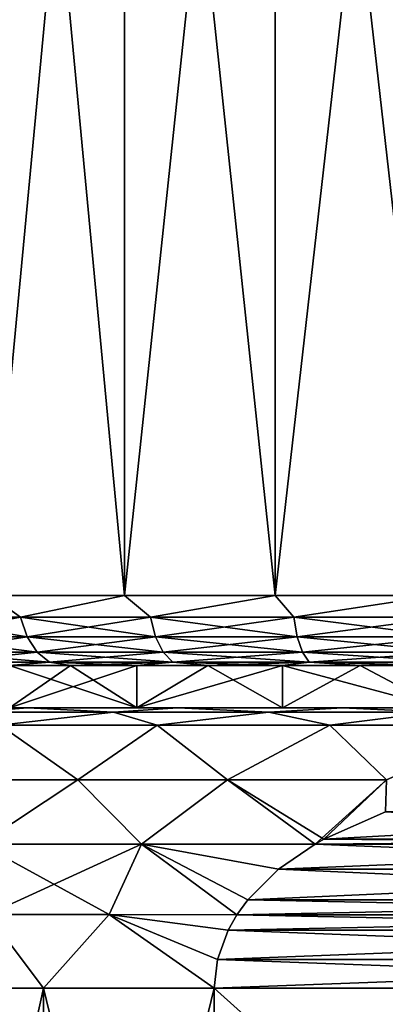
# Model space of a CAD drawing. Header units: metres. Extents: x -109 to 109, y -452 to 89.
# Tile 455 of 656: x -84.84 to -79.63, y 43.77 to 57.81. Entities that reach past the tile are written whole.
import ezdxf

# ---------------------------------------------------------------- set-up
doc = ezdxf.new("R2010")
doc.units = ezdxf.units.M
doc.layers.add('solid_K244270000C71_000', color=7, linetype='CONTINUOUS')

msp = doc.modelspace()

# ---------------------------------------------------------------- linework, layer by layer
at = {"layer": 'solid_K244270000C71_000'}
for points in [[(-85.258026, 69.900002, 9.607128), (-85.258057, 49.599998, 9.607104), (-83.343636, 49.599998, 11.052813)], [(-83.343643, 69.900002, -11.052807), (-83.343636, 49.599998, -11.052813), (-85.258057, 49.599998, -9.607104)], [(-85.258026, 69.900002, -9.607128), (-83.343643, 69.900002, -11.052807), (-85.258057, 49.599998, -9.607104)], [(-83.343643, 69.900002, 11.052807), (-85.258026, 69.900002, 9.607128), (-83.343636, 49.599998, 11.052813)], [(-83.343643, 69.900002, 11.052807), (-83.343636, 49.599998, 11.052813), (-81.196152, 49.599998, 12.122135)], [(-81.196114, 69.900002, 12.122149), (-83.343643, 69.900002, 11.052807), (-81.196152, 49.599998, 12.122135)], [(-83.343643, 69.900002, -11.052807), (-81.196114, 69.900002, -12.122149), (-83.343636, 49.599998, -11.052813)], [(-81.196114, 69.900002, -12.122149), (-81.196152, 49.599998, -12.122135), (-83.343636, 49.599998, -11.052813)], [(-81.196114, 69.900002, 12.122149), (-81.196152, 49.599998, 12.122135), (-78.888748, 49.599998, 12.778649)], [(-78.888756, 69.900002, -12.778646), (-78.888748, 49.599998, -12.778649), (-81.196152, 49.599998, -12.122135)], [(-81.196114, 69.900002, -12.122149), (-78.888756, 69.900002, -12.778646), (-81.196152, 49.599998, -12.122135)], [(-78.888756, 69.900002, 12.778646), (-81.196114, 69.900002, 12.122149), (-78.888748, 49.599998, 12.778649)], [(-86.421082, 49.290981, 8.324779), (-84.824776, 49.290981, 9.921084), (-85.258057, 49.599998, 9.607104)], [(-84.824776, 49.290981, -9.921084), (-86.421082, 49.290981, -8.324779), (-85.258057, 49.599998, -9.607104)], [(-84.824776, 49.290981, 9.921084), (-83.343636, 49.599998, 11.052813), (-85.258057, 49.599998, 9.607104)], [(-84.824776, 49.290981, -9.921084), (-85.258057, 49.599998, -9.607104), (-83.343636, 49.599998, -11.052813)], [(-84.824776, 49.290981, 9.921084), (-82.975525, 49.290981, 11.215944), (-83.343636, 49.599998, 11.052813)], [(-82.975525, 49.290981, -11.215944), (-84.824776, 49.290981, -9.921084), (-83.343636, 49.599998, -11.052813)], [(-82.975525, 49.290981, 11.215944), (-81.196152, 49.599998, 12.122135), (-83.343636, 49.599998, 11.052813)], [(-82.975525, 49.290981, -11.215944), (-83.343636, 49.599998, -11.052813), (-81.196152, 49.599998, -12.122135)], [(-82.975525, 49.290981, 11.215944), (-80.92952, 49.290981, 12.170012), (-81.196152, 49.599998, 12.122135)], [(-80.92952, 49.290981, -12.170012), (-82.975525, 49.290981, -11.215944), (-81.196152, 49.599998, -12.122135)], [(-80.92952, 49.290981, 12.170012), (-78.888748, 49.599998, 12.778649), (-81.196152, 49.599998, 12.122135)], [(-80.92952, 49.290981, -12.170012), (-81.196152, 49.599998, -12.122135), (-78.888748, 49.599998, -12.778649)], [(-80.92952, 49.290981, 12.170012), (-78.748924, 49.290981, 12.754301), (-78.888748, 49.599998, 12.778649)], [(-78.748924, 49.290981, -12.754301), (-80.92952, 49.290981, -12.170012), (-78.888748, 49.599998, -12.778649)], [(-84.73336, 49.011959, 9.812135), (-84.824776, 49.290981, 9.921084), (-86.421082, 49.290981, 8.324779)], [(-86.312134, 49.011959, 8.233358), (-84.73336, 49.011959, 9.812135), (-86.421082, 49.290981, 8.324779)], [(-86.312134, 49.011959, -8.233358), (-86.421082, 49.290981, -8.324779), (-84.824776, 49.290981, -9.921084)], [(-84.73336, 49.011959, -9.812135), (-86.312134, 49.011959, -8.233358), (-84.824776, 49.290981, -9.921084)], [(-82.904419, 49.011959, 11.092774), (-82.975525, 49.290981, 11.215944), (-84.824776, 49.290981, 9.921084)], [(-84.73336, 49.011959, 9.812135), (-82.904419, 49.011959, 11.092774), (-84.824776, 49.290981, 9.921084)], [(-84.73336, 49.011959, -9.812135), (-84.824776, 49.290981, -9.921084), (-82.975525, 49.290981, -11.215944)], [(-82.904419, 49.011959, -11.092774), (-84.73336, 49.011959, -9.812135), (-82.975525, 49.290981, -11.215944)], [(-80.880882, 49.011959, 12.036366), (-80.92952, 49.290981, 12.170012), (-82.975525, 49.290981, 11.215944)], [(-82.904419, 49.011959, 11.092774), (-80.880882, 49.011959, 12.036366), (-82.975525, 49.290981, 11.215944)], [(-82.904419, 49.011959, -11.092774), (-82.975525, 49.290981, -11.215944), (-80.92952, 49.290981, -12.170012)], [(-80.880882, 49.011959, -12.036366), (-82.904419, 49.011959, -11.092774), (-80.92952, 49.290981, -12.170012)], [(-78.724228, 49.011959, 12.614238), (-78.748924, 49.290981, 12.754301), (-80.92952, 49.290981, 12.170012)], [(-80.880882, 49.011959, 12.036366), (-78.724228, 49.011959, 12.614238), (-80.92952, 49.290981, 12.170012)], [(-80.880882, 49.011959, -12.036366), (-80.92952, 49.290981, -12.170012), (-78.748924, 49.290981, -12.754301)], [(-78.724228, 49.011959, -12.614238), (-80.880882, 49.011959, -12.036366), (-78.748924, 49.290981, -12.754301)], [(-84.590942, 48.790615, 9.642413), (-84.73336, 49.011959, 9.812135), (-86.312134, 49.011959, 8.233358)], [(-86.14241, 48.790615, 8.090945), (-84.590942, 48.790615, 9.642413), (-86.312134, 49.011959, 8.233358)], [(-86.14241, 48.790615, -8.090945), (-86.312134, 49.011959, -8.233358), (-84.73336, 49.011959, -9.812135)], [(-84.590942, 48.790615, -9.642413), (-86.14241, 48.790615, -8.090945), (-84.73336, 49.011959, -9.812135)], [(-82.79364, 48.790615, 10.900902), (-82.904419, 49.011959, 11.092774), (-84.73336, 49.011959, 9.812135)], [(-84.590942, 48.790615, 9.642413), (-82.79364, 48.790615, 10.900902), (-84.73336, 49.011959, 9.812135)], [(-84.590942, 48.790615, -9.642413), (-84.73336, 49.011959, -9.812135), (-82.904419, 49.011959, -11.092774)], [(-82.79364, 48.790615, -10.900902), (-84.590942, 48.790615, -9.642413), (-82.904419, 49.011959, -11.092774)], [(-80.805099, 48.790615, 11.828171), (-80.880882, 49.011959, 12.036366), (-82.904419, 49.011959, 11.092774)], [(-82.79364, 48.790615, 10.900902), (-80.805099, 48.790615, 11.828171), (-82.904419, 49.011959, 11.092774)], [(-82.79364, 48.790615, -10.900902), (-82.904419, 49.011959, -11.092774), (-80.880882, 49.011959, -12.036366)], [(-80.805099, 48.790615, -11.828171), (-82.79364, 48.790615, -10.900902), (-80.880882, 49.011959, -12.036366)], [(-78.68576, 48.790615, 12.396048), (-78.724228, 49.011959, 12.614238), (-80.880882, 49.011959, 12.036366)], [(-80.805099, 48.790615, 11.828171), (-78.68576, 48.790615, 12.396048), (-80.880882, 49.011959, 12.036366)], [(-80.805099, 48.790615, -11.828171), (-80.880882, 49.011959, -12.036366), (-78.724228, 49.011959, -12.614238)], [(-78.68576, 48.790615, -12.396048), (-80.805099, 48.790615, -11.828171), (-78.724228, 49.011959, -12.614238)], [(-84.590942, 48.790615, -9.642413), (-85.928566, 48.648651, -7.911507), (-86.14241, 48.790615, -8.090945)], [(-86.14241, 48.790615, 8.090945), (-85.928566, 48.648651, 7.911507), (-84.411507, 48.648651, 9.428567)], [(-86.14241, 48.790615, 8.090945), (-84.411507, 48.648651, 9.428567), (-84.590942, 48.790615, 9.642413)], [(-84.590942, 48.790615, -9.642413), (-84.411507, 48.648651, -9.428567), (-85.928566, 48.648651, -7.911507)], [(-82.79364, 48.790615, -10.900902), (-84.411507, 48.648651, -9.428567), (-84.590942, 48.790615, -9.642413)], [(-84.590942, 48.790615, 9.642413), (-84.411507, 48.648651, 9.428567), (-82.65406, 48.648651, 10.659145)], [(-84.590942, 48.790615, 9.642413), (-82.65406, 48.648651, 10.659145), (-82.79364, 48.790615, 10.900902)], [(-82.79364, 48.790615, -10.900902), (-82.65406, 48.648651, -10.659145), (-84.411507, 48.648651, -9.428567)], [(-80.805099, 48.790615, -11.828171), (-82.65406, 48.648651, -10.659145), (-82.79364, 48.790615, -10.900902)], [(-82.79364, 48.790615, 10.900902), (-82.65406, 48.648651, 10.659145), (-80.709625, 48.648651, 11.56585)], [(-82.79364, 48.790615, 10.900902), (-80.709625, 48.648651, 11.56585), (-80.805099, 48.790615, 11.828171)], [(-80.805099, 48.790615, -11.828171), (-80.709625, 48.648651, -11.56585), (-82.65406, 48.648651, -10.659145)], [(-78.68576, 48.790615, -12.396048), (-80.709625, 48.648651, -11.56585), (-80.805099, 48.790615, -11.828171)], [(-80.805099, 48.790615, 11.828171), (-80.709625, 48.648651, 11.56585), (-78.637283, 48.648651, 12.121132)], [(-80.805099, 48.790615, 11.828171), (-78.637283, 48.648651, 12.121132), (-78.68576, 48.790615, 12.396048)], [(-78.68576, 48.790615, -12.396048), (-78.637283, 48.648651, -12.121132), (-80.709625, 48.648651, -11.56585)], [(-84.411507, 48.648651, 9.428567), (-85.928566, 48.648651, 7.911507), (-84.985283, 48.599998, 8.485281)], [(-85.928566, 48.648651, -7.911507), (-84.411507, 48.648651, -9.428567), (-84.985283, 48.599998, -8.485281)], [(-84.411507, 48.648651, 9.428567), (-84.985283, 48.599998, 8.485281), (-84.112625, 48.599998, 9.276205)], [(-84.411507, 48.648651, -9.428567), (-84.112625, 48.599998, -9.276205), (-84.985283, 48.599998, -8.485281)], [(-83.166817, 48, 9.977649), (-84.112625, 48.599998, 9.276205), (-84.985283, 48.599998, 8.485281)], [(-84.985283, 48, 8.485281), (-83.166817, 48, 9.977649), (-84.985283, 48.599998, 8.485281)], [(-84.985283, 48, -8.485281), (-84.985283, 48.599998, -8.485281), (-84.112625, 48.599998, -9.276205)], [(-84.985283, 48, -8.485281), (-84.112625, 48.599998, -9.276205), (-83.166954, 48.599998, -9.977558)], [(-83.166817, 48, -9.977649), (-84.985283, 48, -8.485281), (-83.166954, 48.599998, -9.977558)], [(-84.411507, 48.648651, 9.428567), (-84.112625, 48.599998, 9.276205), (-83.166954, 48.599998, 9.977558)], [(-82.65406, 48.648651, 10.659145), (-84.411507, 48.648651, 9.428567), (-83.166954, 48.599998, 9.977558)], [(-84.411507, 48.648651, -9.428567), (-82.65406, 48.648651, -10.659145), (-84.112625, 48.599998, -9.276205)], [(-82.65406, 48.648651, -10.659145), (-83.166954, 48.599998, -9.977558), (-84.112625, 48.599998, -9.276205)], [(-83.166817, 48, 9.977649), (-83.166954, 48.599998, 9.977558), (-84.112625, 48.599998, 9.276205)], [(-82.65406, 48.648651, 10.659145), (-83.166954, 48.599998, 9.977558), (-82.1567, 48.599998, 10.583089)], [(-82.65406, 48.648651, -10.659145), (-82.1567, 48.599998, -10.583089), (-83.166954, 48.599998, -9.977558)], [(-83.166817, 48, 9.977649), (-82.1567, 48.599998, 10.583089), (-83.166954, 48.599998, 9.977558)], [(-83.166817, 48, -9.977649), (-83.166954, 48.599998, -9.977558), (-82.1567, 48.599998, -10.583089)], [(-83.166817, 48, 9.977649), (-81.092201, 48, 11.086553), (-82.1567, 48.599998, 10.583089)], [(-83.166817, 48, -9.977649), (-82.1567, 48.599998, -10.583089), (-81.092201, 48.599998, -11.086555)], [(-81.092201, 48, -11.086553), (-83.166817, 48, -9.977649), (-81.092201, 48.599998, -11.086555)], [(-82.65406, 48.648651, 10.659145), (-82.1567, 48.599998, 10.583089), (-81.092201, 48.599998, 11.086555)], [(-80.709625, 48.648651, 11.56585), (-82.65406, 48.648651, 10.659145), (-81.092201, 48.599998, 11.086555)], [(-82.65406, 48.648651, -10.659145), (-80.709625, 48.648651, -11.56585), (-82.1567, 48.599998, -10.583089)], [(-80.709625, 48.648651, -11.56585), (-81.092201, 48.599998, -11.086555), (-82.1567, 48.599998, -10.583089)], [(-81.092201, 48, 11.086553), (-81.092201, 48.599998, 11.086555), (-82.1567, 48.599998, 10.583089)], [(-80.709625, 48.648651, 11.56585), (-81.092201, 48.599998, 11.086555), (-79.983482, 48.599998, 11.483263)], [(-80.709625, 48.648651, -11.56585), (-79.983482, 48.599998, -11.483263), (-81.092201, 48.599998, -11.086555)], [(-78.84111, 48, 11.769417), (-79.983482, 48.599998, 11.483263), (-81.092201, 48.599998, 11.086555)], [(-81.092201, 48, 11.086553), (-78.84111, 48, 11.769417), (-81.092201, 48.599998, 11.086555)], [(-81.092201, 48, -11.086553), (-81.092201, 48.599998, -11.086555), (-79.983482, 48.599998, -11.483263)], [(-78.84111, 48, -11.769417), (-81.092201, 48, -11.086553), (-79.983482, 48.599998, -11.483263)], [(-80.709625, 48.648651, 11.56585), (-79.983482, 48.599998, 11.483263), (-78.84095, 48.599998, 11.76945)], [(-78.637283, 48.648651, 12.121132), (-80.709625, 48.648651, 11.56585), (-78.84095, 48.599998, 11.76945)], [(-80.709625, 48.648651, -11.56585), (-78.637283, 48.648651, -12.121132), (-79.983482, 48.599998, -11.483263)], [(-78.637283, 48.648651, -12.121132), (-78.84095, 48.599998, -11.76945), (-79.983482, 48.599998, -11.483263)], [(-78.84111, 48, 11.769417), (-78.84095, 48.599998, 11.76945), (-79.983482, 48.599998, 11.483263)], [(-78.84111, 48, -11.769417), (-79.983482, 48.599998, -11.483263), (-78.84095, 48.599998, -11.76945)], [(-86.585991, 48, 9.191263), (-83.166817, 48, 9.977649), (-84.985283, 48, 8.485281)], [(-86.585991, 48, 9.191263), (-84.72496, 48, 10.888367), (-83.166817, 48, 9.977649)], [(-86.585991, 48, -9.191263), (-84.985283, 48, -8.485281), (-83.166817, 48, -9.977649)], [(-84.72496, 48, -10.888367), (-86.585991, 48, -9.191263), (-83.166817, 48, -9.977649)], [(-85.498581, 47.935413, -10.72409), (-86.585991, 48, -9.191263), (-84.72496, 48, -10.888367)], [(-85.498581, 47.935413, 10.72409), (-84.72496, 48, 10.888367), (-86.585991, 48, 9.191263)], [(-85.498581, 47.935413, -10.72409), (-84.72496, 48, -10.888367), (-83.499649, 47.935413, -12.123754)], [(-83.499649, 47.935413, 12.123754), (-84.72496, 48, 10.888367), (-85.498581, 47.935413, 10.72409)], [(-85.498581, 47.935413, -10.72409), (-83.499649, 47.935413, -12.123754), (-85.122009, 47.75, -11.417383)], [(-83.499649, 47.935413, 12.123754), (-85.498581, 47.935413, 10.72409), (-85.122009, 47.75, 11.417383)], [(-83.499649, 47.935413, -12.123754), (-82.877266, 47.75, -12.80727), (-85.122009, 47.75, -11.417383)], [(-83.499649, 47.935413, 12.123754), (-85.122009, 47.75, 11.417383), (-82.877266, 47.75, 12.80727)], [(-84.72496, 48, 10.888367), (-81.092201, 48, 11.086553), (-83.166817, 48, 9.977649)], [(-84.72496, 48, 10.888367), (-82.583641, 48, 12.214573), (-81.092201, 48, 11.086553)], [(-84.72496, 48, -10.888367), (-83.166817, 48, -9.977649), (-81.092201, 48, -11.086553)], [(-84.72496, 48, -10.888367), (-81.092201, 48, -11.086553), (-78.84111, 48, -11.769417)], [(-82.583641, 48, -12.214573), (-84.72496, 48, -10.888367), (-78.84111, 48, -11.769417)], [(-83.499649, 47.935413, -12.123754), (-84.72496, 48, -10.888367), (-82.583641, 48, -12.214573)], [(-83.499649, 47.935413, 12.123754), (-82.583641, 48, 12.214573), (-84.72496, 48, 10.888367)], [(-83.499649, 47.935413, -12.123754), (-82.583641, 48, -12.214573), (-81.288048, 47.935413, -13.155044)], [(-81.288048, 47.935413, 13.155044), (-82.583641, 48, 12.214573), (-83.499649, 47.935413, 12.123754)], [(-83.499649, 47.935413, -12.123754), (-81.288048, 47.935413, -13.155044), (-82.877266, 47.75, -12.80727)], [(-81.288048, 47.935413, 13.155044), (-83.499649, 47.935413, 12.123754), (-82.877266, 47.75, 12.80727)], [(-81.288048, 47.935413, -13.155044), (-80.415352, 47.75, -13.761022), (-82.877266, 47.75, -12.80727)], [(-81.288048, 47.935413, 13.155044), (-82.877266, 47.75, 12.80727), (-80.415352, 47.75, 13.761022)], [(-82.583641, 48, 12.214573), (-76.5, 48, 12), (-78.84111, 48, 11.769417)], [(-82.583641, 48, 12.214573), (-70.416359, 48, 12.214573), (-76.5, 48, 12)], [(-82.583641, 48, 12.214573), (-78.84111, 48, 11.769417), (-81.092201, 48, 11.086553)], [(-82.583641, 48, -12.214573), (-78.84111, 48, -11.769417), (-76.5, 48, -12)], [(-70.416359, 48, -12.214573), (-82.583641, 48, -12.214573), (-76.5, 48, -12)], [(-72.764877, 48, -13.124607), (-80.235123, 48, -13.124607), (-82.583641, 48, -12.214573)], [(-81.288048, 47.935413, -13.155044), (-82.583641, 48, -12.214573), (-80.235123, 48, -13.124607)], [(-70.416359, 48, -12.214573), (-72.764877, 48, -13.124607), (-82.583641, 48, -12.214573)], [(-82.583641, 48, 12.214573), (-80.235123, 48, 13.124607), (-70.416359, 48, 12.214573)], [(-81.288048, 47.935413, 13.155044), (-80.235123, 48, 13.124607), (-82.583641, 48, 12.214573)], [(-81.288048, 47.935413, -13.155044), (-80.235123, 48, -13.124607), (-78.930954, 47.935413, -13.786624)], [(-78.930954, 47.935413, 13.786624), (-80.235123, 48, 13.124607), (-81.288048, 47.935413, 13.155044)], [(-81.288048, 47.935413, -13.155044), (-78.930954, 47.935413, -13.786624), (-80.415352, 47.75, -13.761022)], [(-78.930954, 47.935413, 13.786624), (-81.288048, 47.935413, 13.155044), (-80.415352, 47.75, 13.761022)], [(-78.930954, 47.935413, -13.786624), (-77.820099, 47.75, -14.246158), (-80.415352, 47.75, -13.761022)], [(-78.930954, 47.935413, 13.786624), (-80.415352, 47.75, 13.761022), (-77.820099, 47.75, 14.246158)], [(-75.240631, 48, -13.587512), (-77.759369, 48, -13.587512), (-80.235123, 48, -13.124607)], [(-78.930954, 47.935413, -13.786624), (-80.235123, 48, -13.124607), (-77.759369, 48, -13.587512)], [(-72.764877, 48, -13.124607), (-75.240631, 48, -13.587512), (-80.235123, 48, -13.124607)], [(-80.235123, 48, 13.124607), (-72.764877, 48, 13.124607), (-70.416359, 48, 12.214573)], [(-80.235123, 48, 13.124607), (-77.759369, 48, 13.587512), (-72.764877, 48, 13.124607)], [(-78.930954, 47.935413, 13.786624), (-77.759369, 48, 13.587512), (-80.235123, 48, 13.124607)], [(-85.122009, 47.75, -11.417383), (-84.011124, 46.9701, -13.009654), (-85.96051, 46.9701, -11.669051)], [(-85.96051, 46.9701, 11.66905), (-84.011124, 46.9701, 13.009653), (-85.122009, 47.75, 11.417383)], [(-85.122009, 47.75, -11.417383), (-82.877266, 47.75, -12.80727), (-84.011124, 46.9701, -13.009654)], [(-84.011124, 46.9701, 13.009653), (-82.877266, 47.75, 12.80727), (-85.122009, 47.75, 11.417383)], [(-82.877266, 47.75, -12.80727), (-81.875435, 46.9701, -14.027573), (-84.011124, 46.9701, -13.009654)], [(-84.011124, 46.9701, 13.009653), (-81.875435, 46.9701, 14.027573), (-82.877266, 47.75, 12.80727)], [(-82.877266, 47.75, -12.80727), (-80.415352, 47.75, -13.761022), (-81.875435, 46.9701, -14.027573)], [(-81.875435, 46.9701, 14.027573), (-80.415352, 47.75, 13.761022), (-82.877266, 47.75, 12.80727)], [(-80.415352, 47.75, -13.761022), (-79.606415, 46.9701, -14.69756), (-81.875435, 46.9701, -14.027573)], [(-81.875435, 46.9701, 14.027573), (-79.606415, 46.9701, 14.69756), (-80.415352, 47.75, 13.761022)], [(-80.415352, 47.75, -13.761022), (-77.820099, 47.75, -14.246158), (-79.606415, 46.9701, -14.69756)], [(-79.606415, 46.9701, 14.69756), (-77.820099, 47.75, 14.246158), (-80.415352, 47.75, 13.761022)], [(-85.96051, 46.9701, -11.669051), (-84.011124, 46.9701, -13.009654), (-85.399574, 46.056221, -12.76077)], [(-85.399574, 46.056221, 12.76077), (-84.011124, 46.9701, 13.009653), (-85.96051, 46.9701, 11.66905)], [(-84.011124, 46.9701, -13.009654), (-83.101357, 46.056221, -14.087646), (-85.399574, 46.056221, -12.76077)], [(-85.399574, 46.056221, 12.76077), (-83.101364, 46.056221, 14.087645), (-84.011124, 46.9701, 13.009653)], [(-84.011124, 46.9701, -13.009654), (-81.875435, 46.9701, -14.027573), (-83.101357, 46.056221, -14.087646)], [(-83.101364, 46.056221, 14.087645), (-81.875435, 46.9701, 14.027573), (-84.011124, 46.9701, 13.009653)], [(-83.101364, 46.056221, 14.087645), (-80.626854, 46.05682, 15), (-81.875435, 46.9701, 14.027573)], [(-81.875435, 46.9701, -14.027573), (-80.626854, 46.05682, -15), (-83.101357, 46.056221, -14.087646)], [(-81.875435, 46.9701, -14.027573), (-79.606415, 46.9701, -14.69756), (-80.626854, 46.05682, -15)], [(-80.50193, 46.127796, 15), (-79.606415, 46.9701, 14.69756), (-81.875435, 46.9701, 14.027573)], [(-80.626854, 46.05682, 15), (-80.50193, 46.127796, 15), (-81.875435, 46.9701, 14.027573)], [(-79.606415, 46.9701, -14.69756), (-80.50193, 46.127796, -15), (-80.626854, 46.05682, -15)], [(-79.606415, 46.9701, -14.69756), (-79.620468, 46.515511, -15), (-80.50193, 46.127796, -15)], [(-80.50193, 46.127796, 15), (-79.620461, 46.515511, 15), (-79.606415, 46.9701, 14.69756)], [(-72.49807, 46.127796, -15), (-80.50193, 46.127796, -15), (-79.620468, 46.515511, -15)], [(-73.379532, 46.515511, 15), (-79.620461, 46.515511, 15), (-80.50193, 46.127796, 15)], [(-73.379532, 46.515511, 15), (-80.50193, 46.127796, 15), (-72.49807, 46.127796, 15)], [(-85.399574, 46.056221, -12.76077), (-83.101357, 46.056221, -14.087646), (-85.292862, 45.050079, -13.233656)], [(-83.564247, 45.050079, 14.231671), (-83.101364, 46.056221, 14.087645), (-85.399574, 46.056221, 12.76077)], [(-85.292862, 45.050079, 13.233656), (-83.564247, 45.050079, 14.231671), (-85.399574, 46.056221, 12.76077)], [(-83.101357, 46.056221, -14.087646), (-83.564247, 45.050079, -14.231671), (-85.292862, 45.050079, -13.233656)], [(-83.101357, 46.056221, -14.087646), (-81.740341, 45.047604, -15), (-83.564247, 45.050079, -14.231671)], [(-83.564247, 45.050079, 14.231671), (-81.740341, 45.047604, 15), (-83.101364, 46.056221, 14.087645)], [(-81.147003, 45.69664, 15), (-80.626854, 46.05682, 15), (-83.101364, 46.056221, 14.087645)], [(-81.586121, 45.259216, 15), (-81.147003, 45.69664, 15), (-83.101364, 46.056221, 14.087645)], [(-81.740341, 45.047604, 15), (-81.586121, 45.259216, 15), (-83.101364, 46.056221, 14.087645)], [(-83.101357, 46.056221, -14.087646), (-80.626854, 46.05682, -15), (-81.147003, 45.69664, -15)], [(-83.101357, 46.056221, -14.087646), (-81.586121, 45.259216, -15), (-81.740341, 45.047604, -15)], [(-83.101357, 46.056221, -14.087646), (-81.147003, 45.69664, -15), (-81.586121, 45.259216, -15)], [(-71.852997, 45.69664, -15), (-81.147003, 45.69664, -15), (-80.626854, 46.05682, -15)], [(-72.373146, 46.05682, 15), (-80.626854, 46.05682, 15), (-81.147003, 45.69664, 15)], [(-72.373146, 46.05682, 15), (-81.147003, 45.69664, 15), (-71.852997, 45.69664, 15)], [(-72.373146, 46.05682, -15), (-80.626854, 46.05682, -15), (-80.50193, 46.127796, -15)], [(-72.49807, 46.127796, 15), (-80.50193, 46.127796, 15), (-80.626854, 46.05682, 15)], [(-72.49807, 46.127796, 15), (-80.626854, 46.05682, 15), (-72.373146, 46.05682, 15)], [(-71.852997, 45.69664, -15), (-80.626854, 46.05682, -15), (-72.373146, 46.05682, -15)], [(-72.49807, 46.127796, -15), (-72.373146, 46.05682, -15), (-80.50193, 46.127796, -15)], [(-71.413879, 45.259216, -15), (-81.586121, 45.259216, -15), (-81.147003, 45.69664, -15)], [(-71.852997, 45.69664, 15), (-81.147003, 45.69664, 15), (-81.586121, 45.259216, 15)], [(-71.852997, 45.69664, 15), (-81.586121, 45.259216, 15), (-71.413879, 45.259216, 15)], [(-71.852997, 45.69664, -15), (-71.413879, 45.259216, -15), (-81.147003, 45.69664, -15)], [(-71.259659, 45.047604, -15), (-81.740341, 45.047604, -15), (-81.586121, 45.259216, -15)], [(-71.413879, 45.259216, 15), (-81.586121, 45.259216, 15), (-81.740341, 45.047604, 15)], [(-71.413879, 45.259216, 15), (-81.740341, 45.047604, 15), (-71.259659, 45.047604, 15)], [(-71.413879, 45.259216, -15), (-71.259659, 45.047604, -15), (-81.586121, 45.259216, -15)], [(-85.292862, 45.050079, -13.233656), (-84.5, 44, -13.856406), (-86.706497, 44, -12.321825)], [(-86.706497, 44, 12.321825), (-84.5, 44, 13.856406), (-85.292862, 45.050079, 13.233656)], [(-85.292862, 45.050079, -13.233656), (-83.564247, 45.050079, -14.231671), (-84.5, 44, -13.856406)], [(-84.5, 44, 13.856406), (-83.564247, 45.050079, 14.231671), (-85.292862, 45.050079, 13.233656)], [(-83.564247, 45.050079, -14.231671), (-82.067764, 44, -15), (-84.5, 44, -13.856406)], [(-84.5, 44, 13.856406), (-82.067764, 44, 15), (-83.564247, 45.050079, 14.231671)], [(-83.564247, 45.050079, -14.231671), (-82.01873, 44.411995, -15), (-82.067764, 44, -15)], [(-83.564247, 45.050079, -14.231671), (-81.864922, 44.830502, -15), (-82.01873, 44.411995, -15)], [(-83.564247, 45.050079, -14.231671), (-81.740341, 45.047604, -15), (-81.864922, 44.830502, -15)], [(-81.864922, 44.830502, 15), (-81.740341, 45.047604, 15), (-83.564247, 45.050079, 14.231671)], [(-82.01873, 44.411995, 15), (-81.864922, 44.830502, 15), (-83.564247, 45.050079, 14.231671)], [(-82.067764, 44, 15), (-82.01873, 44.411995, 15), (-83.564247, 45.050079, 14.231671)], [(-71.135078, 44.830502, -15), (-81.864922, 44.830502, -15), (-81.740341, 45.047604, -15)], [(-71.259659, 45.047604, 15), (-81.740341, 45.047604, 15), (-81.864922, 44.830502, 15)], [(-71.259659, 45.047604, 15), (-81.864922, 44.830502, 15), (-71.135078, 44.830502, 15)], [(-71.135078, 44.830502, -15), (-81.740341, 45.047604, -15), (-71.259659, 45.047604, -15)], [(-70.98127, 44.411995, -15), (-82.01873, 44.411995, -15), (-81.864922, 44.830502, -15)], [(-71.135078, 44.830502, 15), (-81.864922, 44.830502, 15), (-82.01873, 44.411995, 15)], [(-71.135078, 44.830502, 15), (-82.01873, 44.411995, 15), (-70.98127, 44.411995, 15)], [(-70.98127, 44.411995, -15), (-81.864922, 44.830502, -15), (-71.135078, 44.830502, -15)], [(-70.98127, 44.411995, 15), (-82.067764, 44, 15), (-70.932236, 44, 15)], [(-70.932236, 44, -15), (-82.067764, 44, -15), (-82.01873, 44.411995, -15)], [(-70.98127, 44.411995, 15), (-82.01873, 44.411995, 15), (-82.067764, 44, 15)], [(-70.98127, 44.411995, -15), (-70.932236, 44, -15), (-82.01873, 44.411995, -15)], [(-86.706497, 34, -12.321825), (-86.706497, 44, -12.321825), (-84.5, 44, -13.856406)], [(-86.706497, 34, -12.321825), (-84.5, 44, -13.856406), (-84.5, 34, -13.856406)], [(-84.5, 34, 13.856406), (-84.5, 44, 13.856406), (-86.706497, 44, 12.321825)], [(-84.5, 34, 13.856406), (-86.706497, 44, 12.321825), (-86.706497, 34, 12.321825)], [(-84.5, 34, -13.856406), (-84.5, 44, -13.856406), (-82.067764, 44, -15)], [(-84.5, 34, -13.856406), (-82.067764, 44, -15), (-82.067764, 34, -15)], [(-82.067764, 34, 15), (-82.067764, 44, 15), (-84.5, 44, 13.856406)], [(-82.067764, 34, 15), (-84.5, 44, 13.856406), (-84.5, 34, 13.856406)], [(-82.067764, 34, 15), (-70.932236, 34, 15), (-70.932236, 44, 15)], [(-82.067764, 34, 15), (-70.932236, 44, 15), (-82.067764, 44, 15)], [(-70.932236, 34, -15), (-82.067764, 44, -15), (-70.932236, 44, -15)], [(-70.932236, 34, -15), (-82.067764, 34, -15), (-82.067764, 44, -15)]]:
    msp.add_3dface(points, dxfattribs=at)

doc.saveas('drawing.dxf')
